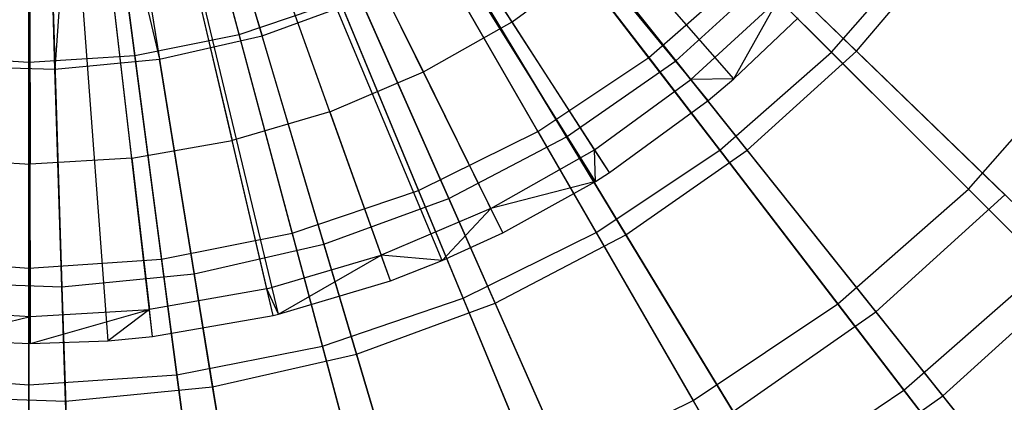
# Model space of a CAD drawing. Extents: x 0.2 to 40.1, y -6.7 to 6.7.
# Tile 494 of 516: x 37.684 to 38.498, y 2.455 to 2.771. Entities that reach past the tile are written whole.
import ezdxf

# ---------------------------------------------------------------- set-up
doc = ezdxf.new("R2010")
doc.units = 0
doc.header["$MEASUREMENT"] = 0
doc.layers.get('0').update_dxf_attribs({"color": 13, "linetype": 'CONTINUOUS'})

# ---------------------------------------------------------------- blocks, each defined once
blk = doc.blocks.new('SNOWBALL_XIV_PM3_STL')
at = {"color": 0}
for p, q in [((38.25333, 2.70461, 17.39542), (37.80506, 3.25093, 17.61196)), ((38.25333, 2.70461, 17.39542), (37.80506, 3.25093, 17.61196)), ((38.27461, 2.72264, 17.39542), (37.80936, 3.25457, 17.61196)), ((38.27461, 2.72264, 17.39542), (37.80936, 3.25457, 17.61196)), ((38.1601, 2.63772, 17.39542), (37.7862, 3.2374, 17.61196)), ((38.1601, 2.63772, 17.39542), (37.7862, 3.2374, 17.61196)), ((38.1716, 2.64502, 17.39542), (37.78853, 3.23888, 17.61196)), ((38.1716, 2.64502, 17.39542), (37.78853, 3.23888, 17.61196)), ((38.08362, 2.59513, 17.39542), (37.77074, 3.22879, 17.61196)), ((38.08362, 2.59513, 17.39542), (37.77074, 3.22879, 17.61196)), ((37.99052, 2.55561, 17.39542), (37.75191, 3.2208, 17.61196)), ((37.99052, 2.55561, 17.39542), (37.75191, 3.2208, 17.61196)), ((38.03345, 2.57228, 17.39542), (37.76059, 3.22417, 17.61196)), ((38.03345, 2.57228, 17.39542), (37.76059, 3.22417, 17.61196)), ((37.69293, 2.50359, 17.39542), (37.69173, 3.21028, 17.61196)), ((37.69293, 2.50359, 17.39542), (37.69173, 3.21028, 17.61196)), ((37.75709, 2.50602, 17.39542), (37.7047, 3.21077, 17.61196)), ((37.75709, 2.50602, 17.39542), (37.7047, 3.21077, 17.61196)), ((37.79389, 2.50953, 17.39542), (37.71215, 3.21148, 17.61196)), ((37.79389, 2.50953, 17.39542), (37.71215, 3.21148, 17.61196)), ((37.89794, 2.52799, 17.39542), (37.73319, 3.21521, 17.61196)), ((37.89794, 2.52799, 17.39542), (37.73319, 3.21521, 17.61196)), ((37.89352, 2.52695, 17.39542), (37.73319, 3.21521, 17.61196)), ((37.89352, 2.52695, 17.39542), (37.73319, 3.21521, 17.61196)), ((38.09109, 2.76983, 17.45998), (38.01776, 2.88352, 17.50945)), ((38.09109, 2.76983, 17.45998), (38.01776, 2.88352, 17.50945)), ((38.01786, 2.72831, 17.45998), (37.95796, 2.84962, 17.50945)), ((38.01786, 2.72831, 17.45998), (37.95796, 2.84962, 17.50945)), ((37.94037, 2.69541, 17.45998), (37.89469, 2.82275, 17.50945)), ((37.94037, 2.69541, 17.45998), (37.89469, 2.82275, 17.50945)), ((38.09109, 2.76983, 17.45998), (38.15911, 2.81942, 17.45998)), ((38.09109, 2.76983, 17.45998), (38.15911, 2.81942, 17.45998)), ((38.23907, 2.72198, 17.40591), (38.15911, 2.81942, 17.45998)), ((38.23907, 2.72198, 17.40591), (38.15911, 2.81942, 17.45998)), ((37.82877, 2.80327, 17.50945), (37.85964, 2.67155, 17.45998)), ((37.82877, 2.80327, 17.50945), (37.85964, 2.67155, 17.45998)), ((37.69245, 2.7874, 17.50945), (37.69267, 2.65211, 17.45998)), ((37.69245, 2.7874, 17.50945), (37.69267, 2.65211, 17.45998)), ((37.77671, 2.65706, 17.45998), (37.76106, 2.79144, 17.50945)), ((37.77671, 2.65706, 17.45998), (37.76106, 2.79144, 17.50945)), ((38.23907, 2.72198, 17.40591), (38.31158, 2.78876, 17.40591)), ((38.23907, 2.72198, 17.40591), (38.31158, 2.78876, 17.40591)), ((38.27461, 2.72264, 17.39542), (38.31158, 2.78876, 17.40591)), ((38.27461, 2.72264, 17.39542), (38.31158, 2.78876, 17.40591)), ((38.01786, 2.72831, 17.45998), (38.09109, 2.76983, 17.45998)), ((38.01786, 2.72831, 17.45998), (38.09109, 2.76983, 17.45998)), ((38.15942, 2.66391, 17.40591), (38.09109, 2.76983, 17.45998)), ((38.15942, 2.66391, 17.40591), (38.09109, 2.76983, 17.45998)), ((38.27461, 2.72264, 17.39542), (38.32773, 2.77312, 17.39542)), ((38.27461, 2.72264, 17.39542), (38.32773, 2.77312, 17.39542)), ((37.94037, 2.69541, 17.45998), (38.01786, 2.72831, 17.45998)), ((37.94037, 2.69541, 17.45998), (38.01786, 2.72831, 17.45998)), ((38.07367, 2.61529, 17.40591), (38.01786, 2.72831, 17.45998)), ((38.07367, 2.61529, 17.40591), (38.01786, 2.72831, 17.45998)), ((38.15942, 2.66391, 17.40591), (38.23907, 2.72198, 17.40591)), ((38.15942, 2.66391, 17.40591), (38.23907, 2.72198, 17.40591)), ((38.27461, 2.72264, 17.39542), (38.23907, 2.72198, 17.40591)), ((38.27461, 2.72264, 17.39542), (38.23907, 2.72198, 17.40591)), ((38.25333, 2.70461, 17.39542), (38.23907, 2.72198, 17.40591)), ((38.25333, 2.70461, 17.39542), (38.23907, 2.72198, 17.40591)), ((38.25333, 2.70461, 17.39542), (38.27461, 2.72264, 17.39542)), ((38.25333, 2.70461, 17.39542), (38.27461, 2.72264, 17.39542)), ((38.1716, 2.64502, 17.39542), (38.25333, 2.70461, 17.39542)), ((38.1716, 2.64502, 17.39542), (38.25333, 2.70461, 17.39542)), ((37.94037, 2.69541, 17.45998), (37.85964, 2.67155, 17.45998)), ((37.94037, 2.69541, 17.45998), (37.85964, 2.67155, 17.45998)), ((37.94037, 2.69541, 17.45998), (37.98293, 2.57676, 17.40591)), ((37.94037, 2.69541, 17.45998), (37.98293, 2.57676, 17.40591)), ((37.77671, 2.65706, 17.45998), (37.85964, 2.67155, 17.45998)), ((37.77671, 2.65706, 17.45998), (37.85964, 2.67155, 17.45998)), ((37.8884, 2.54883, 17.40591), (37.85964, 2.67155, 17.45998)), ((37.8884, 2.54883, 17.40591), (37.85964, 2.67155, 17.45998)), ((38.07367, 2.61529, 17.40591), (38.15942, 2.66391, 17.40591)), ((38.07367, 2.61529, 17.40591), (38.15942, 2.66391, 17.40591)), ((38.1601, 2.63772, 17.39542), (38.15942, 2.66391, 17.40591)), ((38.1601, 2.63772, 17.39542), (38.15942, 2.66391, 17.40591)), ((38.1716, 2.64502, 17.39542), (38.15942, 2.66391, 17.40591)), ((38.1716, 2.64502, 17.39542), (38.15942, 2.66391, 17.40591)), ((37.60862, 2.65677, 17.45998), (37.69267, 2.65211, 17.45998)), ((37.60862, 2.65677, 17.45998), (37.69267, 2.65211, 17.45998)), ((37.77671, 2.65706, 17.45998), (37.69267, 2.65211, 17.45998)), ((37.77671, 2.65706, 17.45998), (37.69267, 2.65211, 17.45998)), ((37.77671, 2.65706, 17.45998), (37.79129, 2.53186, 17.40591)), ((37.77671, 2.65706, 17.45998), (37.79129, 2.53186, 17.40591)), ((37.69289, 2.52607, 17.40591), (37.69267, 2.65211, 17.45998)), ((37.69289, 2.52607, 17.40591), (37.69267, 2.65211, 17.45998)), ((38.1601, 2.63772, 17.39542), (38.1716, 2.64502, 17.39542)), ((38.1601, 2.63772, 17.39542), (38.1716, 2.64502, 17.39542)), ((38.1601, 2.63772, 17.39542), (38.07367, 2.61529, 17.40591)), ((38.1601, 2.63772, 17.39542), (38.07367, 2.61529, 17.40591)), ((38.08362, 2.59513, 17.39542), (38.1601, 2.63772, 17.39542)), ((38.08362, 2.59513, 17.39542), (38.1601, 2.63772, 17.39542)), ((38.07367, 2.61529, 17.40591), (37.98293, 2.57676, 17.40591)), ((38.07367, 2.61529, 17.40591), (37.98293, 2.57676, 17.40591)), ((38.03345, 2.57228, 17.39542), (38.07367, 2.61529, 17.40591)), ((38.03345, 2.57228, 17.39542), (38.07367, 2.61529, 17.40591)), ((38.08362, 2.59513, 17.39542), (38.07367, 2.61529, 17.40591)), ((38.08362, 2.59513, 17.39542), (38.07367, 2.61529, 17.40591)), ((38.03345, 2.57228, 17.39542), (38.08362, 2.59513, 17.39542)), ((38.03345, 2.57228, 17.39542), (38.08362, 2.59513, 17.39542)), ((37.8884, 2.54883, 17.40591), (37.98293, 2.57676, 17.40591)), ((37.8884, 2.54883, 17.40591), (37.98293, 2.57676, 17.40591)), ((37.89794, 2.52799, 17.39542), (37.98293, 2.57676, 17.40591)), ((37.89794, 2.52799, 17.39542), (37.98293, 2.57676, 17.40591)), ((37.99052, 2.55561, 17.39542), (37.98293, 2.57676, 17.40591)), ((37.99052, 2.55561, 17.39542), (37.98293, 2.57676, 17.40591)), ((38.03345, 2.57228, 17.39542), (37.98293, 2.57676, 17.40591)), ((38.03345, 2.57228, 17.39542), (37.98293, 2.57676, 17.40591)), ((37.99052, 2.55561, 17.39542), (38.03345, 2.57228, 17.39542)), ((37.99052, 2.55561, 17.39542), (38.03345, 2.57228, 17.39542)), ((37.8884, 2.54883, 17.40591), (37.79129, 2.53186, 17.40591)), ((37.8884, 2.54883, 17.40591), (37.79129, 2.53186, 17.40591)), ((37.89352, 2.52695, 17.39542), (37.8884, 2.54883, 17.40591)), ((37.89352, 2.52695, 17.39542), (37.8884, 2.54883, 17.40591)), ((37.89794, 2.52799, 17.39542), (37.8884, 2.54883, 17.40591)), ((37.89794, 2.52799, 17.39542), (37.8884, 2.54883, 17.40591)), ((37.89794, 2.52799, 17.39542), (37.99052, 2.55561, 17.39542)), ((37.89794, 2.52799, 17.39542), (37.99052, 2.55561, 17.39542)), ((37.59447, 2.53153, 17.40591), (37.69289, 2.52607, 17.40591)), ((37.59447, 2.53153, 17.40591), (37.69289, 2.52607, 17.40591)), ((37.61453, 2.50693, 17.39542), (37.69289, 2.52607, 17.40591)), ((37.61453, 2.50693, 17.39542), (37.69289, 2.52607, 17.40591)), ((37.69289, 2.52607, 17.40591), (37.79129, 2.53186, 17.40591)), ((37.69289, 2.52607, 17.40591), (37.79129, 2.53186, 17.40591)), ((37.69293, 2.50359, 17.39542), (37.69289, 2.52607, 17.40591)), ((37.69293, 2.50359, 17.39542), (37.69289, 2.52607, 17.40591)), ((37.69293, 2.50359, 17.39542), (37.79129, 2.53186, 17.40591)), ((37.69293, 2.50359, 17.39542), (37.79129, 2.53186, 17.40591)), ((37.79129, 2.53186, 17.40591), (37.75709, 2.50602, 17.39542)), ((37.79129, 2.53186, 17.40591), (37.75709, 2.50602, 17.39542)), ((37.79389, 2.50953, 17.39542), (37.79129, 2.53186, 17.40591)), ((37.79389, 2.50953, 17.39542), (37.79129, 2.53186, 17.40591)), ((37.79389, 2.50953, 17.39542), (37.89352, 2.52695, 17.39542)), ((37.79389, 2.50953, 17.39542), (37.89352, 2.52695, 17.39542)), ((37.89352, 2.52695, 17.39542), (37.89794, 2.52799, 17.39542)), ((37.89352, 2.52695, 17.39542), (37.89794, 2.52799, 17.39542)), ((37.75709, 2.50602, 17.39542), (37.79389, 2.50953, 17.39542)), ((37.75709, 2.50602, 17.39542), (37.79389, 2.50953, 17.39542)), ((37.61453, 2.50693, 17.39542), (37.69293, 2.50359, 17.39542)), ((37.61453, 2.50693, 17.39542), (37.69293, 2.50359, 17.39542)), ((37.69293, 2.50359, 17.39542), (37.75709, 2.50602, 17.39542)), ((37.69293, 2.50359, 17.39542), (37.75709, 2.50602, 17.39542))]:
    blk.add_line(p, q, dxfattribs=at)
blk = doc.blocks.new('GRUPUJ_1')
at = {"color": 0}
for p, q in [((37.59717, 9.69094, 16.99641), (37.67824, 9.41781, 16.92993)), ((37.59717, 9.69094, 16.99641), (37.67824, 9.41781, 16.92993)), ((37.65922, 9.41877, 16.85159), (37.58706, 9.68808, 16.9321)), ((37.65922, 9.41877, 16.85159), (37.58706, 9.68808, 16.9321)), ((37.48525, 9.39587, 16.85159), (37.48525, 9.67468, 16.9321)), ((37.48525, 9.39587, 16.85159), (37.48525, 9.67468, 16.9321)), ((37.50699, 9.39012, 16.92993), (37.49786, 9.67488, 16.99641)), ((37.50699, 9.39012, 16.92993), (37.49786, 9.67488, 16.99641)), ((37.52637, 9.67683, 16.99641), (37.50699, 9.39012, 16.92993)), ((37.52637, 9.67683, 16.99641), (37.50699, 9.39012, 16.92993)), ((37.52637, 9.67683, 16.99641), (37.5935, 9.39847, 16.92993)), ((37.52637, 9.67683, 16.99641), (37.5935, 9.39847, 16.92993)), ((37.57299, 9.40162, 16.85159), (37.5366, 9.67804, 16.9321)), ((37.57299, 9.40162, 16.85159), (37.5366, 9.67804, 16.9321)), ((37.54803, 9.67972, 16.99641), (37.5935, 9.39847, 16.92993)), ((37.54803, 9.67972, 16.99641), (37.5935, 9.39847, 16.92993)), ((37.83265, 9.61529, 12.44383), (37.99799, 9.39982, 12.5461)), ((37.83265, 9.61529, 12.44383), (37.99799, 9.39982, 12.5461)), ((37.84658, 9.61495, 12.37717), (38.0203, 9.39711, 12.46637)), ((37.84658, 9.61495, 12.37717), (38.0203, 9.39711, 12.46637)), ((38.14906, 9.40423, 16.73693), (37.96055, 9.59274, 16.85159)), ((38.14906, 9.40423, 16.73693), (37.96055, 9.59274, 16.85159)), ((38.16967, 9.40522, 16.82873), (37.97248, 9.59618, 16.92993)), ((38.16967, 9.40522, 16.82873), (37.97248, 9.59618, 16.92993)), ((37.77059, 9.57382, 12.44383), (37.90638, 9.33861, 12.5461)), ((37.77059, 9.57382, 12.44383), (37.90638, 9.33861, 12.5461)), ((37.78567, 9.57246, 12.37717), (37.93011, 9.3342, 12.46637)), ((37.78567, 9.57246, 12.37717), (37.93011, 9.3342, 12.46637)), ((37.70364, 9.5408, 12.44383), (37.80757, 9.28988, 12.5461)), ((37.70364, 9.5408, 12.44383), (37.80757, 9.28988, 12.5461)), ((37.71983, 9.53812, 12.37717), (37.83262, 9.28333, 12.46637)), ((37.71983, 9.53812, 12.37717), (37.83262, 9.28333, 12.46637)), ((38.05674, 9.32326, 16.73693), (37.89444, 9.53477, 16.85159)), ((38.05674, 9.32326, 16.73693), (37.89444, 9.53477, 16.85159)), ((38.07929, 9.32314, 16.82873), (37.90814, 9.53775, 16.92993)), ((38.07929, 9.32314, 16.82873), (37.90814, 9.53775, 16.92993)), ((37.63295, 9.51681, 12.44383), (37.70325, 9.25447, 12.5461)), ((37.63295, 9.51681, 12.44383), (37.70325, 9.25447, 12.5461)), ((37.65014, 9.51247, 12.37717), (37.72942, 9.24536, 12.46637)), ((37.65014, 9.51247, 12.37717), (37.72942, 9.24536, 12.46637)), ((37.55974, 9.50224, 12.44383), (37.59519, 9.23297, 12.5461)), ((37.55974, 9.50224, 12.44383), (37.59519, 9.23297, 12.5461)), ((37.48525, 9.49736, 12.44383), (37.48525, 9.22577, 12.5461)), ((37.48525, 9.49736, 12.44383), (37.48525, 9.22577, 12.5461)), ((37.57774, 9.49595, 12.37717), (37.62221, 9.22089, 12.46637)), ((37.57774, 9.49595, 12.37717), (37.62221, 9.22089, 12.46637)), ((38.14906, 9.40423, 16.73693), (38.23002, 9.49655, 16.73693)), ((38.14906, 9.40423, 16.73693), (38.23002, 9.49655, 16.73693)), ((38.16967, 9.40522, 16.82873), (38.2488, 9.49818, 16.82873)), ((38.16967, 9.40522, 16.82873), (38.2488, 9.49818, 16.82873)), ((37.50383, 9.48881, 12.37717), (37.51276, 9.21033, 12.46637)), ((37.50383, 9.48881, 12.37717), (37.51276, 9.21033, 12.46637)), ((37.95463, 9.25504, 16.73693), (37.82134, 9.48592, 16.85159)), ((37.95463, 9.25504, 16.73693), (37.82134, 9.48592, 16.85159)), ((37.97916, 9.25329, 16.82873), (37.83686, 9.48803, 16.92993)), ((37.97916, 9.25329, 16.82873), (37.83686, 9.48803, 16.92993)), ((37.99799, 9.39982, 12.5461), (38.08082, 9.47246, 12.5461)), ((37.99799, 9.39982, 12.5461), (38.08082, 9.47246, 12.5461)), ((38.0203, 9.39711, 12.46637), (38.1017, 9.47104, 12.46637)), ((38.0203, 9.39711, 12.46637), (38.1017, 9.47104, 12.46637)), ((38.08082, 9.47246, 12.5461), (38.26235, 9.29093, 12.68143)), ((38.08082, 9.47246, 12.5461), (38.26235, 9.29093, 12.68143)), ((38.1017, 9.47104, 12.46637), (38.2924, 9.28636, 12.58933)), ((38.1017, 9.47104, 12.46637), (38.2924, 9.28636, 12.58933)), ((37.65922, 9.41877, 16.85159), (37.74248, 9.44703, 16.85159)), ((37.65922, 9.41877, 16.85159), (37.74248, 9.44703, 16.85159)), ((37.67824, 9.41781, 16.92993), (37.7598, 9.44782, 16.92993)), ((37.67824, 9.41781, 16.92993), (37.7598, 9.44782, 16.92993)), ((37.8445, 9.20073, 16.73693), (37.74248, 9.44703, 16.85159)), ((37.8445, 9.20073, 16.73693), (37.74248, 9.44703, 16.85159)), ((37.87091, 9.19682, 16.82873), (37.7598, 9.44782, 16.92993)), ((37.87091, 9.19682, 16.82873), (37.7598, 9.44782, 16.92993)), ((37.57299, 9.40162, 16.85159), (37.65922, 9.41877, 16.85159)), ((37.57299, 9.40162, 16.85159), (37.65922, 9.41877, 16.85159)), ((37.5935, 9.39847, 16.92993), (37.67824, 9.41781, 16.92993)), ((37.5935, 9.39847, 16.92993), (37.67824, 9.41781, 16.92993)), ((37.72822, 9.16126, 16.73693), (37.65922, 9.41877, 16.85159)), ((37.72822, 9.16126, 16.73693), (37.65922, 9.41877, 16.85159)), ((37.75634, 9.15465, 16.82873), (37.67824, 9.41781, 16.92993)), ((37.75634, 9.15465, 16.82873), (37.67824, 9.41781, 16.92993)), ((38.05674, 9.32326, 16.73693), (38.14906, 9.40423, 16.73693)), ((38.05674, 9.32326, 16.73693), (38.14906, 9.40423, 16.73693)), ((38.07929, 9.32314, 16.82873), (38.16967, 9.40522, 16.82873)), ((38.07929, 9.32314, 16.82873), (38.16967, 9.40522, 16.82873)), ((38.32599, 9.2273, 16.58993), (38.14906, 9.40423, 16.73693)), ((38.32599, 9.2273, 16.58993), (38.14906, 9.40423, 16.73693)), ((38.35635, 9.22442, 16.69438), (38.16967, 9.40522, 16.82873)), ((38.35635, 9.22442, 16.69438), (38.16967, 9.40522, 16.82873)), ((37.39752, 9.40162, 16.85159), (37.48525, 9.39587, 16.85159)), ((37.39752, 9.40162, 16.85159), (37.48525, 9.39587, 16.85159)), ((37.48525, 9.39587, 16.85159), (37.57299, 9.40162, 16.85159)), ((37.48525, 9.39587, 16.85159), (37.57299, 9.40162, 16.85159)), ((37.50699, 9.39012, 16.92993), (37.5935, 9.39847, 16.92993)), ((37.50699, 9.39012, 16.92993), (37.5935, 9.39847, 16.92993)), ((37.60779, 9.1373, 16.73693), (37.57299, 9.40162, 16.85159)), ((37.60779, 9.1373, 16.73693), (37.57299, 9.40162, 16.85159)), ((37.63731, 9.12749, 16.82873), (37.5935, 9.39847, 16.92993)), ((37.63731, 9.12749, 16.82873), (37.5935, 9.39847, 16.92993)), ((37.90638, 9.33861, 12.5461), (37.99799, 9.39982, 12.5461)), ((37.90638, 9.33861, 12.5461), (37.99799, 9.39982, 12.5461)), ((37.93011, 9.3342, 12.46637), (38.0203, 9.39711, 12.46637)), ((37.93011, 9.3342, 12.46637), (38.0203, 9.39711, 12.46637)), ((37.99799, 9.39982, 12.5461), (38.15427, 9.19615, 12.68143)), ((37.99799, 9.39982, 12.5461), (38.15427, 9.19615, 12.68143)), ((38.0203, 9.39711, 12.46637), (38.18581, 9.18956, 12.58933)), ((38.0203, 9.39711, 12.46637), (38.18581, 9.18956, 12.58933)), ((38.26235, 9.29093, 12.68143), (38.35713, 9.39901, 12.68143)), ((38.26235, 9.29093, 12.68143), (38.35713, 9.39901, 12.68143)), ((37.42012, 9.39291, 16.92993), (37.50699, 9.39012, 16.92993)), ((37.42012, 9.39291, 16.92993), (37.50699, 9.39012, 16.92993)), ((37.48525, 9.12927, 16.73693), (37.48525, 9.39587, 16.85159)), ((37.48525, 9.12927, 16.73693), (37.48525, 9.39587, 16.85159)), ((37.51579, 9.11576, 16.82873), (37.50699, 9.39012, 16.92993)), ((37.51579, 9.11576, 16.82873), (37.50699, 9.39012, 16.92993)), ((37.80757, 9.28988, 12.5461), (37.90638, 9.33861, 12.5461)), ((37.80757, 9.28988, 12.5461), (37.90638, 9.33861, 12.5461)), ((37.83262, 9.28333, 12.46637), (37.93011, 9.3342, 12.46637)), ((37.83262, 9.28333, 12.46637), (37.93011, 9.3342, 12.46637)), ((37.90638, 9.33861, 12.5461), (38.03474, 9.11628, 12.68143)), ((37.90638, 9.33861, 12.5461), (38.03474, 9.11628, 12.68143)), ((37.93011, 9.3342, 12.46637), (38.06772, 9.10719, 12.58933)), ((37.93011, 9.3342, 12.46637), (38.06772, 9.10719, 12.58933)), ((37.95463, 9.25504, 16.73693), (38.05674, 9.32326, 16.73693)), ((37.95463, 9.25504, 16.73693), (38.05674, 9.32326, 16.73693)), ((37.97916, 9.25329, 16.82873), (38.07929, 9.32314, 16.82873)), ((37.97916, 9.25329, 16.82873), (38.07929, 9.32314, 16.82873)), ((38.20906, 9.12475, 16.58993), (38.05674, 9.32326, 16.73693)), ((38.20906, 9.12475, 16.58993), (38.05674, 9.32326, 16.73693)), ((38.24132, 9.11995, 16.69438), (38.07929, 9.32314, 16.82873)), ((38.24132, 9.11995, 16.69438), (38.07929, 9.32314, 16.82873)), ((38.15427, 9.19615, 12.68143), (38.26235, 9.29093, 12.68143)), ((38.15427, 9.19615, 12.68143), (38.26235, 9.29093, 12.68143)), ((38.26235, 9.29093, 12.68143), (38.43053, 9.12275, 12.84771)), ((38.26235, 9.29093, 12.68143), (38.43053, 9.12275, 12.84771)), ((37.70325, 9.25447, 12.5461), (37.80757, 9.28988, 12.5461)), ((37.70325, 9.25447, 12.5461), (37.80757, 9.28988, 12.5461)), ((37.72942, 9.24536, 12.46637), (37.83262, 9.28333, 12.46637)), ((37.72942, 9.24536, 12.46637), (37.83262, 9.28333, 12.46637)), ((37.80757, 9.28988, 12.5461), (37.90582, 9.0527, 12.68143)), ((37.80757, 9.28988, 12.5461), (37.90582, 9.0527, 12.68143)), ((37.83262, 9.28333, 12.46637), (37.94007, 9.04059, 12.58933)), ((37.83262, 9.28333, 12.46637), (37.94007, 9.04059, 12.58933)), ((38.18581, 9.18956, 12.58933), (38.2924, 9.28636, 12.58933)), ((38.18581, 9.18956, 12.58933), (38.2924, 9.28636, 12.58933)), ((37.59519, 9.23297, 12.5461), (37.70325, 9.25447, 12.5461)), ((37.59519, 9.23297, 12.5461), (37.70325, 9.25447, 12.5461)), ((37.70325, 9.25447, 12.5461), (37.76969, 9.0065, 12.68143)), ((37.70325, 9.25447, 12.5461), (37.76969, 9.0065, 12.68143)), ((37.8445, 9.20073, 16.73693), (37.95463, 9.25504, 16.73693)), ((37.8445, 9.20073, 16.73693), (37.95463, 9.25504, 16.73693)), ((37.87091, 9.19682, 16.82873), (37.97916, 9.25329, 16.82873)), ((37.87091, 9.19682, 16.82873), (37.97916, 9.25329, 16.82873)), ((38.07974, 9.03834, 16.58993), (37.95463, 9.25504, 16.73693)), ((38.07974, 9.03834, 16.58993), (37.95463, 9.25504, 16.73693)), ((38.11388, 9.03105, 16.69438), (37.97916, 9.25329, 16.82873)), ((38.11388, 9.03105, 16.69438), (37.97916, 9.25329, 16.82873)), ((37.62221, 9.22089, 12.46637), (37.72942, 9.24536, 12.46637)), ((37.62221, 9.22089, 12.46637), (37.72942, 9.24536, 12.46637)), ((37.72942, 9.24536, 12.46637), (37.80495, 8.99086, 12.58933)), ((37.72942, 9.24536, 12.46637), (37.80495, 8.99086, 12.58933)), ((37.37532, 9.23297, 12.5461), (37.48525, 9.22577, 12.5461)), ((37.37532, 9.23297, 12.5461), (37.48525, 9.22577, 12.5461)), ((37.48525, 9.22577, 12.5461), (37.59519, 9.23297, 12.5461)), ((37.48525, 9.22577, 12.5461), (37.59519, 9.23297, 12.5461)), ((37.48525, 9.22577, 12.5461), (37.48525, 8.96905, 12.68143)), ((37.48525, 9.22577, 12.5461), (37.48525, 8.96905, 12.68143)), ((37.59519, 9.23297, 12.5461), (37.6287, 8.97845, 12.68143)), ((37.59519, 9.23297, 12.5461), (37.6287, 8.97845, 12.68143)), ((38.20906, 9.12475, 16.58993), (38.32599, 9.2273, 16.58993)), ((38.20906, 9.12475, 16.58993), (38.32599, 9.2273, 16.58993)), ((37.51276, 9.21033, 12.46637), (37.62221, 9.22089, 12.46637)), ((37.51276, 9.21033, 12.46637), (37.62221, 9.22089, 12.46637)), ((37.62221, 9.22089, 12.46637), (37.66458, 8.95882, 12.58933)), ((37.62221, 9.22089, 12.46637), (37.66458, 8.95882, 12.58933)), ((38.24132, 9.11995, 16.69438), (38.35635, 9.22442, 16.69438)), ((38.24132, 9.11995, 16.69438), (38.35635, 9.22442, 16.69438)), ((37.40285, 9.21385, 12.46637), (37.51276, 9.21033, 12.46637)), ((37.40285, 9.21385, 12.46637), (37.51276, 9.21033, 12.46637)), ((37.51276, 9.21033, 12.46637), (37.52127, 8.945, 12.58933)), ((37.51276, 9.21033, 12.46637), (37.52127, 8.945, 12.58933)), ((37.72822, 9.16126, 16.73693), (37.8445, 9.20073, 16.73693)), ((37.72822, 9.16126, 16.73693), (37.8445, 9.20073, 16.73693)), ((37.94026, 8.96956, 16.58993), (37.8445, 9.20073, 16.73693)), ((37.94026, 8.96956, 16.58993), (37.8445, 9.20073, 16.73693)), ((37.75634, 9.15465, 16.82873), (37.87091, 9.19682, 16.82873)), ((37.75634, 9.15465, 16.82873), (37.87091, 9.19682, 16.82873)), ((37.97611, 8.95918, 16.69438), (37.87091, 9.19682, 16.82873)), ((37.97611, 8.95918, 16.69438), (37.87091, 9.19682, 16.82873)), ((38.03474, 9.11628, 12.68143), (38.15427, 9.19615, 12.68143)), ((38.03474, 9.11628, 12.68143), (38.15427, 9.19615, 12.68143)), ((38.15427, 9.19615, 12.68143), (38.29906, 9.00746, 12.84771)), ((38.15427, 9.19615, 12.68143), (38.29906, 9.00746, 12.84771)), ((38.06772, 9.10719, 12.58933), (38.18581, 9.18956, 12.58933)), ((38.06772, 9.10719, 12.58933), (38.18581, 9.18956, 12.58933)), ((38.18581, 9.18956, 12.58933), (38.34058, 8.99548, 12.74415)), ((38.18581, 9.18956, 12.58933), (38.34058, 8.99548, 12.74415)), ((37.60779, 9.1373, 16.73693), (37.72822, 9.16126, 16.73693)), ((37.60779, 9.1373, 16.73693), (37.72822, 9.16126, 16.73693)), ((37.79298, 8.91956, 16.58993), (37.72822, 9.16126, 16.73693)), ((37.79298, 8.91956, 16.58993), (37.72822, 9.16126, 16.73693)), ((37.63731, 9.12749, 16.82873), (37.75634, 9.15465, 16.82873)), ((37.63731, 9.12749, 16.82873), (37.75634, 9.15465, 16.82873)), ((37.83028, 8.90551, 16.69438), (37.75634, 9.15465, 16.82873)), ((37.83028, 8.90551, 16.69438), (37.75634, 9.15465, 16.82873)), ((37.36272, 9.1373, 16.73693), (37.48525, 9.12927, 16.73693)), ((37.36272, 9.1373, 16.73693), (37.48525, 9.12927, 16.73693)), ((37.48525, 9.12927, 16.73693), (37.60779, 9.1373, 16.73693)), ((37.48525, 9.12927, 16.73693), (37.60779, 9.1373, 16.73693)), ((37.64045, 8.88922, 16.58993), (37.60779, 9.1373, 16.73693)), ((37.64045, 8.88922, 16.58993), (37.60779, 9.1373, 16.73693)), ((37.48525, 8.87905, 16.58993), (37.48525, 9.12927, 16.73693)), ((37.48525, 8.87905, 16.58993), (37.48525, 9.12927, 16.73693)), ((37.51579, 9.11576, 16.82873), (37.63731, 9.12749, 16.82873)), ((37.51579, 9.11576, 16.82873), (37.63731, 9.12749, 16.82873)), ((37.67879, 8.87093, 16.69438), (37.63731, 9.12749, 16.82873)), ((37.67879, 8.87093, 16.69438), (37.63731, 9.12749, 16.82873)), ((37.39377, 9.11968, 16.82873), (37.51579, 9.11576, 16.82873)), ((37.39377, 9.11968, 16.82873), (37.51579, 9.11576, 16.82873)), ((38.07974, 9.03834, 16.58993), (38.20906, 9.12475, 16.58993)), ((38.07974, 9.03834, 16.58993), (38.20906, 9.12475, 16.58993)), ((38.11388, 9.03105, 16.69438), (38.24132, 9.11995, 16.69438)), ((38.11388, 9.03105, 16.69438), (38.24132, 9.11995, 16.69438)), ((38.34904, 8.94233, 16.41288), (38.20906, 9.12475, 16.58993)), ((38.34904, 8.94233, 16.41288), (38.20906, 9.12475, 16.58993)), ((38.39176, 8.93131, 16.52894), (38.24132, 9.11995, 16.69438)), ((38.39176, 8.93131, 16.52894), (38.24132, 9.11995, 16.69438)), ((37.52412, 8.85601, 16.69438), (37.51579, 9.11576, 16.82873)), ((37.52412, 8.85601, 16.69438), (37.51579, 9.11576, 16.82873)), ((37.90582, 9.0527, 12.68143), (38.03474, 9.11628, 12.68143)), ((37.90582, 9.0527, 12.68143), (38.03474, 9.11628, 12.68143)), ((38.03474, 9.11628, 12.68143), (38.15367, 8.91031, 12.84771)), ((38.03474, 9.11628, 12.68143), (38.15367, 8.91031, 12.84771))]:
    blk.add_line(p, q, dxfattribs=at)
blk.add_blockref('SNOWBALL_XIV_PM3_STL', (-0.20617, 6.65964, -0.51186), dxfattribs=at)

msp = doc.modelspace()

# ---------------------------------------------------------------- block references
at = {"color": 0}
msp.add_blockref('GRUPUJ_1', (0.20617, -6.65964, 0.51186), dxfattribs=at)

doc.saveas('drawing.dxf')
